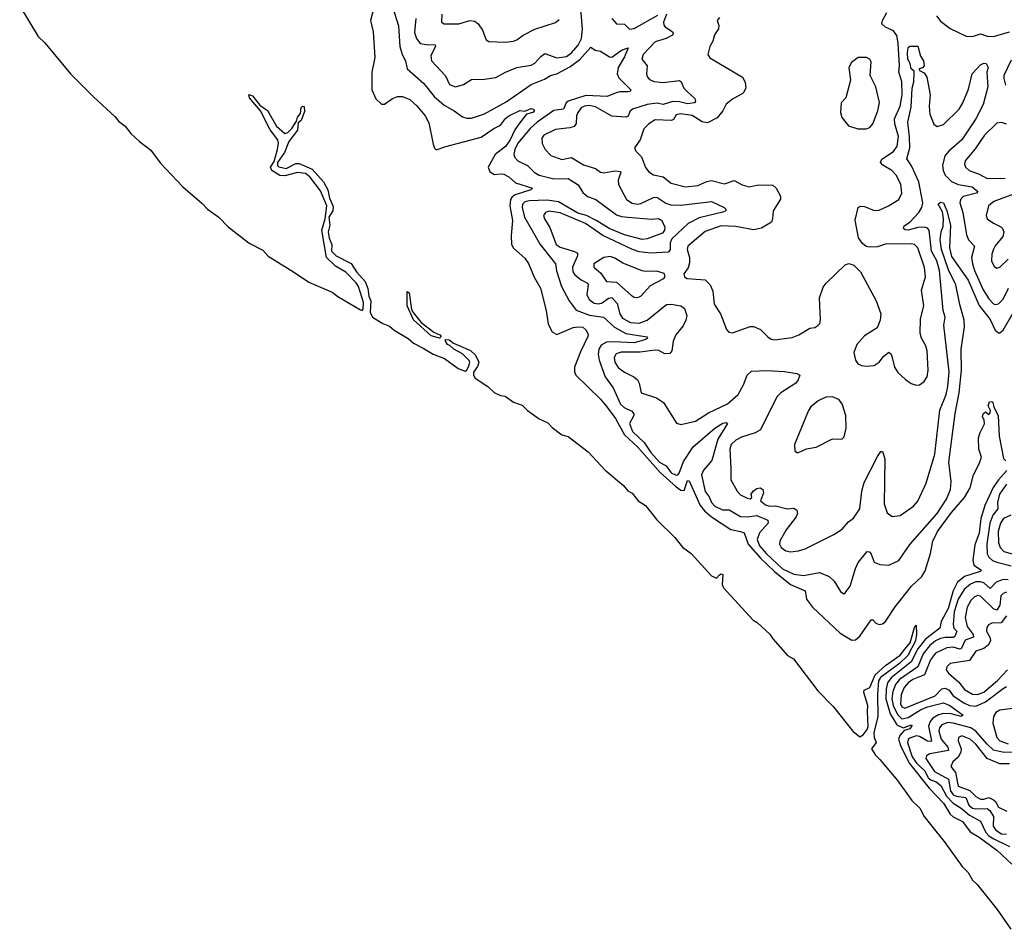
# Model space of a CAD drawing. Extents: x 1550320 to 1685906, y 509093 to 640511.
# Tile 269 of 532: x 1669340 to 1675452, y 513935 to 519581. Entities that reach past the tile are written whole.
import ezdxf

# ---------------------------------------------------------------- set-up
doc = ezdxf.new("R2010")
doc.units = 0

msp = doc.modelspace()

# ---------------------------------------------------------------- linework, layer by layer
at = {"layer": '0CON20XD'}
for points in [[(1671551.4, 519705), (1671518.5, 519575), (1671534.6, 519504.6), (1671544.4, 519345.6), (1671526.4, 519255), (1671526.2, 519146.2), (1671550.6, 519090.6), (1671585, 519055.8), (1671605, 519055.8), (1671655, 519092.2), (1671685.5, 519104.5), (1671715.7, 519104.3), (1671761.4, 519085), (1671805, 519046.5), (1671857.5, 518985), (1671880.3, 518940.3), (1671907.3, 518807.3), (1671914.1, 518784.1), (1671925, 518773.3), (1671985, 518794.2), (1672205, 518850.8), (1672282.9, 518905), (1672324, 518926), (1672355, 518967.5), (1672376.2, 518985), (1672445, 519016.7), (1672476.4, 519013.6), (1672515, 519030.4), (1672532, 519025), (1672534.4, 519015), (1672524.4, 519005), (1672485, 518993.8), (1672442, 518938), (1672412.7, 518897.3), (1672385, 518834.7), (1672355, 518793.9), (1672292.3, 518745), (1672248.1, 518665), (1672257.7, 518637.7), (1672285, 518619.2), (1672325, 518624.7), (1672345, 518621.1), (1672375.6, 518605), (1672418.3, 518568.3), (1672522.5, 518535), (1672512.5, 518525), (1672415, 518493.3), (1672398, 518482), (1672387.1, 518465), (1672382.6, 518425), (1672398.7, 518335), (1672391.1, 518241.1), (1672393.1, 518185), (1672405, 518162), (1672475, 518100), (1672497.6, 518067.6), (1672533.3, 517983.3), (1672572.2, 517915), (1672608.1, 517775), (1672620.3, 517690.3), (1672644.4, 517644.4), (1672675, 517627.5), (1672775, 517669.6), (1672805, 517674.6), (1672835, 517673.1), (1672855.2, 517655.2), (1672868.6, 517628.6), (1672867.1, 517615), (1672820.9, 517519.1), (1672783.1, 517425), (1672783.8, 517395), (1672791.8, 517375), (1672945, 517224.6), (1672985, 517177.8), (1673039.1, 517105), (1673095.1, 517005.1), (1673175, 516928.9), (1673315, 516770.3), (1673415, 516681.1), (1673445, 516661.6), (1673465, 516659.6), (1673485, 516720.8), (1673495, 516718.8), (1673563.3, 516565), (1673591.4, 516531.4), (1673634.4, 516494.4), (1673755, 516416.6), (1673814.3, 516405), (1673836.5, 516395), (1673862.3, 516325), (1673938.4, 516238.4), (1674025.1, 516155.1), (1674125, 516075.9), (1674215.3, 516035.3), (1674224.8, 515985), (1674260.3, 515935), (1674433.2, 515773.2), (1674505, 515730), (1674528.2, 515731.8), (1674555.4, 515755), (1674625, 515856.2), (1674635, 515856.7), (1674654.5, 515834.5), (1674675, 515826.9), (1674695, 515831.4), (1674715, 515845.8), (1674774.1, 515935.9), (1674875.7, 516064.3), (1674940.8, 516125), (1674960.5, 516160.5), (1674993.3, 516266.7), (1675009.2, 516345), (1675037.3, 516405), (1675125, 516521.3), (1675205.3, 516615), (1675240.8, 516675), (1675261.1, 516755), (1675296, 516824), (1675309.4, 516865), (1675294, 516915), (1675292.5, 516985), (1675301.2, 517018.8), (1675328.3, 517071.7), (1675326.4, 517096.4), (1675316.7, 517115), (1675320, 517135), (1675335, 517147.5), (1675355, 517130), (1675365, 517140), (1675365.8, 517155.8), (1675350.8, 517185), (1675360.9, 517209.1), (1675375, 517210.8), (1675380, 517205), (1675386.9, 517175), (1675413.3, 517125), (1675419.4, 516995), (1675447.7, 516857.7), (1675461.7, 516841.7)], [(1669340, 519665), (1669455, 519477.1), (1669496.2, 519436.2), (1669655, 519245.3), (1669799.6, 519099.6), (1669929.8, 518979.8), (1669955, 518948.8), (1669992.1, 518922.1), (1670030.5, 518875), (1670084.4, 518824.4), (1670155, 518771.4), (1670212.6, 518692.6), (1670352.9, 518542.9), (1670471.5, 518441.5), (1670504.8, 518405), (1670575.7, 518355.7), (1670634.9, 518294.9), (1670763.8, 518193.8), (1670849.7, 518149.7), (1670883.2, 518113.2), (1671045, 518011.4), (1671135, 517951.4), (1671279.9, 517889.9), (1671315, 517862.6), (1671455, 517780), (1671465, 517776.6), (1671472.1, 517785), (1671473.9, 517825), (1671444, 517925), (1671428.5, 517948.5), (1671365, 518013), (1671300, 518050), (1671244.4, 518105), (1671216, 518275), (1671236, 518345), (1671247.4, 518425), (1671207.7, 518517.7), (1671140.3, 518605), (1671115, 518625.2), (1671065, 518631.6), (1670985, 518610.8), (1670955, 518613.4), (1670905.3, 518645), (1670896.7, 518665), (1670918.8, 518701.2), (1670941.1, 518775), (1670947.4, 518815), (1670942.8, 518835), (1670895, 518896.7), (1670835.3, 519015.3), (1670766.5, 519095), (1670763.3, 519116.7), (1670785, 519108.2), (1670829.7, 519049.7), (1670878.1, 519018.1), (1670935, 518920), (1670985, 518875.3), (1671005, 518880.9), (1671029.7, 518905), (1671058.1, 518951.9), (1671065, 518976.2), (1671082.4, 518997.6), (1671087.3, 519035), (1671095, 519044.6), (1671105, 519042.9), (1671108, 519012), (1671086.6, 518955), (1671069.1, 518940.9), (1671064.6, 518895), (1671009.8, 518825), (1670983.3, 518756.7), (1670941.1, 518695), (1670940.8, 518675), (1670948.3, 518668.3), (1670993.3, 518656.7), (1671055, 518688.1), (1671075, 518688.9), (1671155, 518652.4), (1671225.2, 518575), (1671253.8, 518525), (1671262.9, 518472.9), (1671285, 518421.2), (1671283.4, 518395), (1671259.7, 518355), (1671264.3, 518305), (1671255.7, 518265), (1671261.4, 518225), (1671277.3, 518185), (1671274.8, 518145), (1671304.7, 518115), (1671397, 518067), (1671430, 518015), (1671485.1, 517955.1), (1671501.5, 517911.5), (1671507.1, 517865), (1671520.2, 517835), (1671516.2, 517765), (1671529.5, 517735), (1671594.7, 517694.7), (1671635, 517679), (1671665, 517652.9), (1671751.4, 517601.4), (1671785, 517573.4), (1671845, 517542), (1671907.2, 517505), (1671977.4, 517477.4), (1672061.8, 517415), (1672105, 517398.8), (1672115, 517405.4), (1672128.5, 517431.5), (1672133.3, 517453.3), (1672129.2, 517465), (1672087.9, 517507.9), (1672035, 517534.8), (1672009.4, 517559.4), (1671994.7, 517565), (1671980.6, 517589.4), (1671984.7, 517595.3), (1672005, 517592.8), (1672032.4, 517572.4), (1672137.5, 517527.5), (1672168.5, 517498.5), (1672191, 517455), (1672182.4, 517427.6), (1672156.6, 517393.4), (1672156.7, 517375), (1672167.4, 517355), (1672245, 517304.8), (1672285, 517267.6), (1672325, 517248.5), (1672353.9, 517243.9), (1672405, 517206.9), (1672458.8, 517188.8), (1672492.2, 517155), (1672565, 517102.4), (1672618.1, 517078.1), (1672645, 517049), (1672704.9, 517004.9), (1672745, 516993.3), (1672868.8, 516898.8), (1672973.4, 516785), (1673088.7, 516688.7), (1673115, 516656.1), (1673141.7, 516641.7), (1673179.7, 516595), (1673224.6, 516564.6), (1673295, 516476.6), (1673407.6, 516367.6), (1673455, 516306.8), (1673507.3, 516267.3), (1673635, 516128.5), (1673665, 516115.3), (1673685, 516136.1), (1673695, 516141.4), (1673705, 516137.5), (1673700.1, 516075), (1673708.1, 516055), (1673892.9, 515852.9), (1673918.7, 515838.7), (1673997.1, 515767.1), (1674015, 515737.9), (1674106.5, 515635), (1674143.6, 515613.6), (1674295.2, 515415), (1674388.9, 515318.9), (1674511.4, 515165), (1674555, 515129.7), (1674575, 515142.5), (1674600.8, 515175), (1674607, 515193), (1674601.7, 515285), (1674605.7, 515325), (1674580.6, 515405), (1674581.7, 515418.3), (1674616.4, 515435), (1674650, 515515), (1674715, 515572.5), (1674805, 515637.3), (1674835, 515674.5)], [(1671655.8, 519655), (1671691.9, 519541.9), (1671699.7, 519415), (1671714.7, 519364.7), (1671735.7, 519325), (1671744.2, 519275), (1671849.1, 519185), (1671913.1, 519103.1), (1671975, 519050.8), (1672038, 519015), (1672088.5, 518978.5), (1672115, 518969.6), (1672145, 518970.4), (1672225, 518995.9), (1672359.2, 519070.8), (1672515, 519179.2), (1672598.3, 519211.7), (1672635.6, 519234.4), (1672675, 519245.2), (1672755, 519288.3), (1672816.1, 519333.9), (1672885, 519409.4), (1672911.4, 519391.4), (1672945.7, 519385.7), (1673000.6, 519350.6), (1673015, 519347.3), (1673075, 519391.8), (1673116.1, 519406.1), (1673095, 519350), (1673054.3, 519285), (1673048.6, 519245), (1673059.7, 519219.7), (1673132.9, 519145), (1673128.8, 519135), (1673117.8, 519132.2), (1673065, 519133.4), (1673042.5, 519127.5), (1672986.9, 519103.1), (1672855, 519109.7), (1672744.2, 519075), (1672731.7, 519065), (1672715, 519024.6), (1672655, 519017), (1672553.2, 518945), (1672508.7, 518905), (1672432.8, 518815), (1672412.6, 518775), (1672406.5, 518745), (1672413.2, 518725), (1672431.8, 518705), (1672493.1, 518675), (1672533.6, 518635), (1672564.4, 518615), (1672655, 518592.2), (1672745, 518594.7), (1672806.5, 518555), (1672835, 518508.9), (1672865, 518483.2), (1672916, 518465), (1673045, 518369.2), (1673075, 518358.3), (1673115, 518354.8), (1673262.1, 518342.1), (1673305, 518346.8), (1673326.9, 518335), (1673344.1, 518294.1), (1673341.9, 518275), (1673330.3, 518255), (1673235, 518220.5), (1673205, 518217.2), (1673095, 518244.8), (1672998.2, 518285), (1672923, 518333), (1672859.4, 518365), (1672805, 518380.4), (1672685, 518451.3), (1672615, 518461.2), (1672503.4, 518456.6), (1672475, 518449.5), (1672461.6, 518435), (1672458.1, 518415), (1672473.1, 518355), (1672571.7, 518185), (1672643.9, 518093.9), (1672666.7, 518065), (1672671.5, 518021.5), (1672704.1, 517924.1), (1672750, 517835), (1672795, 517777.7), (1672877.1, 517747.1), (1672963.1, 517735), (1673032, 517672), (1673102.6, 517632.6), (1673235, 517612.5), (1673237.1, 517605), (1673227.5, 517595), (1673155, 517575.3), (1673025, 517582.3), (1672981.7, 517578.3), (1672949.5, 517560.5), (1672934.2, 517535), (1672931.3, 517505), (1672937.4, 517467.4), (1672973.6, 517363.6), (1673023.3, 517295), (1673068.8, 517195), (1673093.1, 517173.1), (1673140.1, 517150.1), (1673153.1, 517135), (1673152.5, 517125), (1673126, 517074), (1673144.2, 517025), (1673216.5, 516956.5), (1673257.6, 516895), (1673311.4, 516835), (1673352.4, 516812.4), (1673385, 516768.6), (1673415, 516754.6), (1673425, 516756.4), (1673433.3, 516766.7), (1673461, 516839), (1673521.4, 516928.6), (1673654.9, 517045.1), (1673705.5, 517075.5), (1673725, 517080), (1673734, 517075), (1673673.2, 516976.8), (1673636.2, 516845), (1673583.8, 516785), (1673572.8, 516755), (1673595, 516652.9), (1673620.3, 516620.3), (1673635, 516583.1), (1673655, 516561.8), (1673701.7, 516538.3), (1673745, 516538.1), (1673815, 516498), (1673855, 516494.4), (1673915, 516503.5), (1673983.3, 516475), (1673986.2, 516455), (1673931.6, 516395), (1673917.1, 516355), (1673931.9, 516315), (1673975, 516264.8), (1674075, 516172.9), (1674145, 516139.5), (1674205, 516130), (1674305, 516149.1), (1674365.4, 516125.4), (1674395.4, 516095.4), (1674435, 516032.5), (1674455, 516017.5), (1674465, 516022.5), (1674496, 516065), (1674528.2, 516175), (1674545, 516212.5), (1674600.3, 516279.7), (1674615, 516278), (1674625, 516264), (1674645, 516213.8), (1674678.3, 516198.3), (1674735, 516194.3), (1674796.2, 516223.8), (1674866.2, 516323.8), (1675035, 516515.4), (1675093.3, 516605), (1675117.3, 516665), (1675121.6, 516715), (1675107.1, 516835), (1675146.6, 517136.6), (1675172.2, 517265), (1675185.6, 517405), (1675184.8, 517535.2), (1675204.1, 517675), (1675202.5, 517715), (1675176.7, 517813.3), (1675151.2, 517935), (1675105, 518028.5), (1675061.1, 518155), (1675053.8, 518215), (1675060.7, 518265), (1675072.1, 518297.9), (1675075.4, 518345), (1675069.2, 518389.2), (1675041.9, 518435), (1675055, 518448.6), (1675074.6, 518444.6), (1675095, 518394), (1675118.3, 518305), (1675110.8, 518165), (1675125, 518110.8), (1675227, 517965), (1675296.6, 517806.6), (1675365, 517720), (1675395, 517654.5), (1675415, 517636.4), (1675425, 517637.3), (1675445.6, 517654.4)], [(1671798.6, 519588.6), (1671791.6, 519501.6), (1671803.5, 519463.5), (1671825, 519432.2), (1671863.1, 519426.9), (1671918.8, 519425), (1671921.4, 519415), (1671891.5, 519358.5), (1671895.3, 519325.3), (1671982.9, 519232.9), (1672008.8, 519178.8), (1672044.7, 519164.7), (1672095, 519179.6), (1672145, 519210.6), (1672225, 519211.4), (1672295, 519221.5), (1672355, 519255.4), (1672425, 519283.9), (1672515, 519299.1), (1672538.1, 519311.9), (1672575, 519353.3), (1672599.8, 519370.2), (1672675, 519344.6), (1672735, 519352.1), (1672765, 519375.3), (1672806.7, 519423.3), (1672827, 519465), (1672833.2, 519525), (1672823.5, 519646.5)], [(1671960, 519615), (1671958.8, 519565), (1671975.7, 519555.7), (1672065, 519554.7), (1672135, 519575.4), (1672165, 519572.2), (1672185.3, 519555.3), (1672212.5, 519515), (1672236.2, 519455), (1672252.5, 519445), (1672355, 519441.1), (1672405, 519447.3), (1672425.8, 519455), (1672464.3, 519485), (1672537.4, 519522.6), (1672665, 519562.5), (1672688.9, 519581.1)], [(1673355.4, 519615), (1673337.2, 519565), (1673337.8, 519547.8), (1673345.8, 519535.8), (1673393.3, 519505), (1673397.3, 519495), (1673391.5, 519485), (1673352.7, 519465), (1673285, 519444.1), (1673210, 519365), (1673201.5, 519335), (1673234, 519295), (1673231.4, 519245), (1673237.5, 519225), (1673250.2, 519210.2), (1673277.6, 519197.6), (1673335, 519190), (1673435, 519204.3), (1673445.4, 519195.4), (1673463.5, 519155), (1673485, 519132.5), (1673530.7, 519090.7), (1673535.8, 519075), (1673528.8, 519065), (1673485, 519057.7), (1673435, 519071.1), (1673395, 519073.9), (1673335, 519054.7), (1673295, 519062.7), (1673236, 519055), (1673143.5, 519026.5), (1673128, 519012), (1673117.2, 518982.8), (1673105, 518975.4), (1673015, 518981.8), (1672915, 519040), (1672875, 519047.7), (1672846.1, 519043.9), (1672825, 519032.9), (1672804.1, 519005), (1672796.6, 518985), (1672794.3, 518935.7), (1672781.4, 518918.6), (1672755, 518910), (1672665, 518900), (1672593.3, 518865), (1672581.5, 518845), (1672582.8, 518812.8), (1672602.2, 518775), (1672637.6, 518737.6), (1672705, 518713.5), (1672765, 518724.6), (1672839.1, 518679.1), (1672915, 518657.7), (1672945, 518634.5), (1672965, 518630.5), (1673033.6, 518643.6), (1673068.8, 518638.8), (1673072.5, 518635), (1673055.8, 518585), (1673057.5, 518557.5), (1673106.4, 518465), (1673141.9, 518441.9), (1673175, 518436.8), (1673195, 518440.5), (1673275, 518476.7), (1673295, 518479.6), (1673351.5, 518441.5), (1673381.7, 518431.7), (1673445, 518429.4), (1673633.4, 518453.4), (1673714, 518415), (1673724, 518405), (1673724, 518395), (1673704.7, 518385.3), (1673558.1, 518351.9), (1673490.3, 518315), (1673389, 518221), (1673378.1, 518195), (1673377.3, 518152.7), (1673365, 518138.7), (1673255, 518131.7), (1673185, 518140.9), (1673143.6, 518153.6), (1672960.7, 518240.7), (1672852, 518315), (1672695, 518381.1), (1672625, 518392.3), (1672604.3, 518385), (1672592.5, 518365), (1672598.2, 518345), (1672630.9, 518290.9), (1672670.4, 518185), (1672695, 518167.9), (1672783, 518143), (1672801.9, 518131.9), (1672803.3, 518115), (1672772.5, 518045), (1672774.1, 518015), (1672786.8, 517996.8), (1672826, 517966), (1672865.5, 517945), (1672868.9, 517935), (1672860, 517875), (1672875.3, 517845), (1672905, 517820.5), (1672935, 517816.3), (1672956.4, 517823.6), (1672995, 517852.9), (1673015, 517856.7), (1673049.3, 517819.3), (1673066.1, 517755), (1673081.7, 517728.3), (1673131.1, 517701.1), (1673185, 517696.5), (1673235, 517716.4), (1673355, 517812.3), (1673385, 517815.4), (1673445, 517803.9), (1673467.5, 517787.5), (1673482, 517745), (1673475.9, 517715), (1673458.6, 517681.4), (1673413.1, 517625), (1673395.4, 517585), (1673387.8, 517525), (1673375, 517508.1), (1673345, 517507.3), (1673306.7, 517526.7), (1673285, 517530), (1673192.4, 517517.6), (1673072.8, 517517.2), (1673042.1, 517507.9), (1673029.7, 517485), (1673034.1, 517455), (1673055, 517422.2), (1673095, 517393.6), (1673152.5, 517365), (1673174.2, 517345), (1673185.7, 517325), (1673197.5, 517265), (1673293.3, 517233.3), (1673335.8, 517205), (1673416.2, 517076.2), (1673445, 517067.5), (1673535, 517088.2), (1673615, 517141.2), (1673734.3, 517195.7), (1673799.6, 517255), (1673832.1, 517315), (1673855, 517374), (1673881.7, 517398.3), (1673975, 517403.9), (1674087.5, 517397.5), (1674164.3, 517384.3), (1674182.5, 517375), (1674172.9, 517345), (1674158.6, 517325), (1674064.4, 517265), (1674040.4, 517239.6), (1673938.1, 517035), (1673905, 517015.5), (1673819.8, 516990.2), (1673785, 516971.4), (1673757.1, 516945), (1673747.5, 516915), (1673754.6, 516795), (1673755, 516723.8), (1673792.7, 516655), (1673815, 516632.7), (1673855, 516610.5), (1673875, 516606), (1673884, 516615), (1673880.8, 516635), (1673892.5, 516655), (1673915, 516671.4), (1673936, 516675), (1673952, 516665), (1673956.3, 516645), (1673938.1, 516595), (1673969.9, 516569.9), (1673995, 516561.9), (1674032.4, 516562.4), (1674105, 516543.8), (1674145, 516549.4), (1674165, 516536.2), (1674167.8, 516515), (1674159.5, 516495), (1674098.5, 516415), (1674058.6, 516345), (1674057.5, 516325), (1674066.2, 516305), (1674096.7, 516285), (1674125, 516276.9), (1674175, 516283.3), (1674215, 516296.9), (1674394.3, 516385.7), (1674445, 516418.8), (1674485, 516463.8), (1674515, 516486), (1674554.5, 516545), (1674566.9, 516655), (1674582, 516708), (1674665, 516870), (1674685, 516900), (1674695, 516900), (1674710, 516855), (1674705.4, 516575), (1674725, 516520), (1674755, 516497.1), (1674805, 516504.3), (1674888.3, 516561.7), (1674915, 516592), (1674966, 516704), (1675021.1, 516885), (1675052.3, 517157.7), (1675090.7, 517255), (1675101, 517305), (1675108.8, 517395), (1675102.4, 517467.6), (1675076.7, 517685), (1675083.9, 517735), (1675073.3, 517775), (1675049.8, 518025), (1675033.9, 518085), (1674999.7, 518145), (1674985, 518274.3), (1674975, 518286.8), (1674953.8, 518293.8), (1674915, 518290.7), (1674855, 518274.8), (1674836.8, 518276.8), (1674825.4, 518285), (1674829.4, 518300.6), (1674865.4, 518324.6), (1674920.9, 518385), (1674939.7, 518415), (1674947.1, 518445), (1674922, 518575), (1674875, 518673.1), (1674846.4, 518716.4), (1674865.5, 518785), (1674863.6, 518853.6)], [(1673015, 519587.5), (1673044.7, 519554.7), (1673095, 519553.1), (1673125, 519521.8), (1673155, 519525.9), (1673300.4, 519609.6)], [(1673684.4, 519595), (1673670, 519575), (1673678.9, 519545), (1673677.5, 519525), (1673653.9, 519486.1), (1673642.6, 519447.4), (1673623.9, 519413.9), (1673610.8, 519365), (1673625, 519344.3), (1673826, 519225), (1673843.5, 519193.5), (1673846.9, 519155), (1673830, 519125), (1673765, 519088.5), (1673725, 519056.9), (1673705, 519014.3), (1673668.6, 518971.4), (1673608.5, 518941.5), (1673577.1, 518947.1), (1673515, 518985.7), (1673442.8, 518997.2), (1673415, 518990.9), (1673398.3, 518961.7), (1673386.2, 518955), (1673285, 518960), (1673245, 518934.5), (1673215, 518902.9), (1673191.5, 518835), (1673156.2, 518785), (1673163.8, 518765), (1673200.2, 518730.2), (1673224, 518664), (1673245.5, 518635.5), (1673275, 518618.1), (1673335, 518605.3), (1673385, 518566.9), (1673472.6, 518542.6), (1673548.5, 518551.5), (1673605, 518576.1), (1673635, 518581.8), (1673715, 518561.1), (1673775, 518583.1), (1673825.5, 518555.5), (1673867.5, 518542.5), (1673924.5, 518555.5), (1674015, 518554.5), (1674035, 518535.8), (1674061.8, 518485), (1674062.3, 518467.7), (1674017.3, 518395), (1674013.8, 518345), (1674006.5, 518325), (1673943.8, 518286.2), (1673895, 518277.5), (1673785, 518298), (1673695, 518301.8), (1673594.4, 518265.6), (1673488.2, 518175), (1673483.9, 518155), (1673498.4, 518105), (1673498.8, 518071.2), (1673489.3, 518040.7), (1673463.6, 518003.6), (1673466.7, 517985), (1673482.5, 517975), (1673595, 517965.4), (1673625.9, 517935.9), (1673641.8, 517895), (1673651.4, 517815), (1673690.8, 517755), (1673728.3, 517658.3), (1673741.7, 517641.7), (1673765, 517638), (1673875, 517675.6), (1673895, 517677.5), (1673937.9, 517657.9), (1673985, 517611.4), (1674005, 517596.9), (1674025, 517593.3), (1674135, 517608.9), (1674175.5, 517624.5), (1674245, 517666.2), (1674275, 517671.2), (1674295, 517683.3), (1674306, 517695), (1674311.2, 517718.8), (1674305.5, 517855), (1674328.5, 517921.5), (1674345.3, 517944.7), (1674465, 518058.8), (1674487.7, 518067.7), (1674517.3, 518057.3), (1674560, 518015), (1674655.7, 517835), (1674685.8, 517755), (1674680.8, 517715), (1674661.9, 517668.1), (1674585, 517619.5), (1674536.5, 517565), (1674517.1, 517515), (1674527.3, 517467.3), (1674543.3, 517445), (1674565, 517434), (1674595, 517430), (1674645, 517434), (1674675.7, 517454.3), (1674705, 517493.3), (1674735, 517517.5), (1674750, 517505), (1674757.5, 517475), (1674771.1, 517425), (1674791.7, 517391.7), (1674837.6, 517347.6), (1674873, 517323), (1674905, 517312), (1674925, 517314), (1674954.4, 517335.6), (1674972.9, 517365), (1674979.4, 517405), (1674973.3, 517525), (1674965, 517556.7), (1674938.6, 517605), (1674929.4, 517635), (1674932.3, 517725), (1674951.5, 517805), (1674938.6, 517901.4), (1674963.2, 517985), (1674957.4, 518042.6), (1674915.4, 518165), (1674894.7, 518184.7), (1674875, 518189.1), (1674715, 518187.5), (1674665, 518170.5), (1674615, 518168.6), (1674595, 518174), (1674571.3, 518191.3), (1674547.6, 518227.6), (1674525.5, 518335.5), (1674544.1, 518415.9), (1674557.5, 518422.5), (1674585, 518421.1)], [(1674585, 518421.1), (1674645, 518396.2), (1674675, 518399.2), (1674733.8, 518426.2), (1674797.5, 518465), (1674816.5, 518505), (1674809.8, 518559.8), (1674781.5, 518615), (1674753.5, 518645), (1674698.3, 518678.3), (1674683.1, 518695), (1674691.1, 518715), (1674765, 518763.2), (1674787.6, 518795), (1674794.2, 518855), (1674771.7, 518935), (1674770.5, 518965), (1674805.5, 519044.5), (1674817.1, 519115), (1674816.3, 519196.3), (1674796.6, 519255), (1674800.5, 519295), (1674794.1, 519434.1), (1674785, 519482.5), (1674765, 519511.1), (1674714.3, 519535), (1674692.2, 519555), (1674696.2, 519575), (1674722.5, 519625)], [(1675030.6, 519605), (1675055, 519572.1), (1675115, 519525.5), (1675215, 519478.9), (1675254.4, 519475.6), (1675305, 519492.2), (1675345, 519477.9), (1675385, 519477.2), (1675484.8, 519505.2)], [(1674863.6, 518853.6), (1674853.3, 518945), (1674872.9, 519037.1), (1674879.7, 519155), (1674889.4, 519195), (1674893, 519253), (1674892.2, 519262.2), (1674873.2, 519275), (1674867.9, 519307.9), (1674853.3, 519336.7), (1674850, 519375), (1674855, 519407.5), (1674865, 519416.7), (1674915, 519417.5), (1674932.3, 519355), (1674950.5, 519325), (1674954.7, 519295), (1674945, 519282.3), (1674924, 519275), (1674925.8, 519265), (1674955, 519251.8), (1674970.6, 519225), (1674991.3, 519115), (1674985.3, 519045), (1674990.6, 518995), (1675015, 518932.5), (1675035, 518917.8), (1675075, 518930.5), (1675171.2, 519025), (1675194.8, 519065), (1675230.6, 519149.4), (1675253.3, 519245), (1675305, 519300), (1675325, 519310), (1675339.7, 519309.7), (1675352.5, 519285), (1675344.2, 519255), (1675350, 519165), (1675321.4, 519055), (1675275.9, 518965), (1675188.8, 518835), (1675107.4, 518765), (1675082.5, 518735), (1675069, 518675), (1675072.3, 518645), (1675084.7, 518615), (1675125, 518575.8), (1675165, 518557), (1675252.8, 518542.8), (1675287.5, 518515), (1675279.2, 518505), (1675197.1, 518482.9), (1675180.4, 518465), (1675176.1, 518445), (1675193.5, 518385), (1675217.2, 518245), (1675230, 518215), (1675267.3, 518175), (1675248.1, 518105), (1675253.8, 518065), (1675267.9, 518025), (1675320, 517905), (1675355, 517848.5), (1675385, 517817.7), (1675395, 517813.1), (1675415, 517816.2), (1675445, 517845.5), (1675479, 517915)], [(1674542.7, 518902.7), (1674595, 518904.2), (1674617.3, 518912.7), (1674635.6, 518934.4), (1674666.7, 519015), (1674677, 519067), (1674653.8, 519165), (1674620, 519235), (1674625, 519320), (1674616.4, 519336.4), (1674596.4, 519346.4), (1674545, 519346.7), (1674502.5, 519315), (1674487.5, 519285), (1674496.7, 519205), (1674468.8, 519095), (1674438.8, 519065), (1674434.2, 519005), (1674443.4, 518973.4), (1674485, 518921.2), (1674542.7, 518902.7)], [(1675495, 519330), (1675450, 519235), (1675448.8, 519215), (1675460.3, 519175)], [(1675465, 518932.9), (1675435, 518943.6), (1675405, 518938.9), (1675328.8, 518865), (1675270.6, 518779.4), (1675208.5, 518705), (1675205.5, 518685), (1675211.5, 518665), (1675234.7, 518644.7), (1675295, 518622.2), (1675345, 518594.2), (1675457, 518597)], [(1675525.8, 518505), (1675386.6, 518453.4), (1675353.3, 518425), (1675339.5, 518365), (1675345.4, 518345.4), (1675385, 518317.3), (1675430.6, 518295), (1675441.5, 518285), (1675449.1, 518265), (1675442.5, 518235), (1675395, 518176.9), (1675385, 518155.8), (1675373.8, 518125), (1675372.7, 518085), (1675388.3, 518048.3), (1675405, 518039.2), (1675425, 518044.4), (1675476.5, 518095)], [(1673175, 517855.6), (1673195, 517864.3), (1673255, 517931.4), (1673338.8, 517975), (1673346.2, 517985), (1673340, 518005), (1673295, 518020), (1673225, 518016.9), (1673205, 518022.2), (1673085, 518070), (1673035, 518100.5), (1673005, 518110.9), (1672966.2, 518105), (1672904.4, 518065), (1672903.3, 518045), (1672948.3, 518008.3), (1672982.5, 517955), (1673045, 517950.7), (1673135, 517870), (1673155, 517858.9), (1673175, 517855.6)], [(1671945, 517604.8), (1671895, 517618.1), (1671785, 517717.3), (1671744.4, 517805), (1671745, 517893.3), (1671756.7, 517885), (1671772.7, 517782.7), (1671783.5, 517763.5), (1671831.9, 517701.9), (1671911, 517641), (1671948.5, 517625), (1671955.4, 517614.6), (1671945, 517604.8)], [(1675445.6, 517654.4), (1675565, 517862.9)], [(1674175, 516894), (1674223.2, 516916.8), (1674285, 516927.1), (1674385, 516978.8), (1674443, 516977), (1674458.3, 516991.7), (1674470, 517045), (1674467.5, 517125), (1674445, 517197.5), (1674425, 517223.8), (1674385, 517240), (1674345, 517237.1), (1674296.2, 517215), (1674251.7, 517178.3), (1674235.8, 517155), (1674150, 516945), (1674151.2, 516905), (1674164.1, 516894.1), (1674175, 516894)], [(1675467.7, 516782.3), (1675415.8, 516724.2), (1675383.2, 516676.8), (1675330.8, 516565), (1675306.1, 516483.9), (1675295, 516392.9), (1675268.3, 516321.7), (1675256.4, 516226.4), (1675262.9, 516195), (1675310, 516165), (1675302.9, 516155), (1675204.2, 516125.8), (1675161.2, 516088.8), (1675134, 516036), (1675102.9, 515927.1), (1675060.4, 515845), (1675051.1, 515805), (1674963.3, 515736.7), (1674915.6, 515675), (1674874.2, 515595.8), (1674791.2, 515528.8), (1674749.4, 515495), (1674727.6, 515465), (1674718.1, 515425), (1674716.6, 515365), (1674743.4, 515273.4), (1674785, 515203.7), (1674825, 515185.6), (1674875, 515203.3), (1674877.9, 515197.9), (1674865, 515179.7), (1674831.3, 515168.7), (1674802.5, 515137.5), (1674795.6, 515115), (1674808.7, 515068.7), (1674863.1, 514965), (1674985, 514810.7), (1675075, 514717.6), (1675115, 514650), (1675135, 514633.5), (1675192.8, 514605), (1675239.8, 514539.8), (1675295, 514507.8), (1675405, 514426.5), (1675498.9, 514338.9)], [(1675465, 516697.4), (1675422.1, 516635), (1675409.3, 516585), (1675412.4, 516545), (1675381.2, 516505), (1675361.9, 516455), (1675344.5, 516325), (1675345.5, 516265.5), (1675355.3, 516245), (1675378.9, 516225), (1675405, 516212.8), (1675495, 516191.2)], [(1675492.4, 516505), (1675447.5, 516485), (1675428.8, 516455), (1675414.1, 516405), (1675415.6, 516335), (1675426.9, 516305), (1675449.8, 516279.8), (1675515, 516260.4)], [(1675475, 516103.9), (1675445, 516105.5), (1675401.1, 516088.9), (1675365, 516051.3), (1675325.4, 516085.4), (1675305, 516092.4), (1675275, 516091.3), (1675242.1, 516077.9), (1675202.1, 516045), (1675166.1, 515985), (1675140.3, 515905), (1675134.1, 515825.9), (1675138.8, 515805), (1675157.6, 515785), (1675145, 515752.6), (1675134.2, 515745.8), (1675085, 515745.7), (1675055, 515739), (1675025, 515724.5), (1674986.7, 515695), (1674947.3, 515645), (1674914.9, 515565.1), (1674802.2, 515485), (1674776, 515454), (1674759.6, 515410.4), (1674754.7, 515365), (1674762.4, 515325), (1674788.1, 515268.1), (1674815, 515242.2), (1674855, 515248.8), (1674932.5, 515297.5), (1674974.6, 515315.4), (1675075, 515340.4), (1675112.8, 515325), (1675196.9, 515265), (1675184.4, 515255.6), (1675121.8, 515271.8), (1675075, 515273.8), (1675043.9, 515266.1), (1675008.7, 515245), (1674990.7, 515225), (1674981.9, 515195), (1674999.7, 515105), (1674995, 515100), (1674975, 515103.5), (1674925, 515131), (1674905, 515135.9), (1674865, 515121.7), (1674855, 515112.7), (1674850.4, 515095), (1674880.3, 515005), (1674909.9, 514965), (1674958.3, 514918.3), (1674978.6, 514875), (1674995, 514862.4), (1675030, 514850), (1675058.5, 514828.5), (1675092.1, 514762.1), (1675135, 514717.3), (1675185, 514686.8), (1675235, 514643.3), (1675305.2, 514605.2), (1675336.9, 514535), (1675355.4, 514515.4), (1675386.5, 514496.5), (1675485, 514449.1)], [(1675465, 516027.6), (1675445, 516020), (1675430.3, 516005), (1675424.1, 515945.9), (1675405, 515916.5), (1675385.3, 515925), (1675305, 516002.2), (1675285, 516006.4), (1675265, 515997.2), (1675245, 515976.8), (1675220.5, 515935), (1675209, 515871), (1675221.7, 515815), (1675259.3, 515765), (1675261.1, 515748.9), (1675210, 515730), (1675184, 515676), (1675175, 515673.8), (1675135, 515686.7), (1675095, 515683), (1675025, 515648.8), (1674992.9, 515607.1), (1674955.8, 515515), (1674885, 515486.1), (1674855.2, 515465), (1674829.3, 515435), (1674811.2, 515391.2), (1674807.1, 515335), (1674815.5, 515315.5), (1674835, 515307.6), (1675021.8, 515385), (1675065, 515427), (1675085, 515430.7), (1675110.1, 515420.1), (1675135.3, 515385), (1675199.8, 515339.8), (1675235, 515323.6), (1675275, 515319.7), (1675335, 515346.3), (1675445, 515429.7), (1675465, 515441.8)], [(1675465, 515881.1), (1675433.2, 515836.8), (1675375.4, 515834.6), (1675354.6, 515825.4), (1675342.6, 515807.4), (1675340.9, 515785), (1675363.4, 515745), (1675366.7, 515725), (1675351.7, 515698.3), (1675325, 515677.2), (1675275, 515660.4), (1675235, 515602.5), (1675116.7, 515585), (1675095.8, 515565), (1675092, 515545), (1675105.8, 515525), (1675169.4, 515469.4), (1675205, 515423.2), (1675255, 515394.3), (1675285, 515392.9), (1675325, 515407), (1675410.3, 515479.7)], [(1674835, 515674.5), (1674867.4, 515712.6), (1674895, 515808), (1674905, 515822.5), (1674906.7, 515766.7), (1674900.4, 515725), (1674853.3, 515635), (1674802.3, 515585), (1674683.1, 515496.9), (1674671.9, 515478.1), (1674665.5, 515395), (1674665.9, 515255), (1674641.6, 515155), (1674644.3, 515125), (1674657.1, 515095), (1674627.5, 515055), (1674651.7, 515015), (1674679.8, 514989.8), (1674789, 514859), (1674877.3, 514735), (1674927.2, 514687.2), (1674955, 514634.7), (1675001.9, 514575), (1675079.6, 514479.6), (1675190.7, 514325), (1675227.4, 514287.4), (1675255, 514240.3), (1675283.4, 514213.4), (1675407.2, 514057.2), (1675493.3, 513935)], [(1675410.3, 515479.7), (1675471.7, 515545)], [(1675505.4, 515304.6), (1675424.5, 515295), (1675400.1, 515279.9), (1675384, 515255), (1675380.8, 515215), (1675405.2, 515125), (1675425, 515105.7), (1675475, 515085.3)], [(1675508.1, 515031.9), (1675441.2, 515035), (1675385, 515047.3), (1675345, 515083.1), (1675275, 515164.1), (1675245.1, 515185.1), (1675135, 515215.1), (1675102, 515218), (1675065, 515204.1), (1675049.8, 515185), (1675045.2, 515165), (1675060.8, 515115), (1675101.6, 515065), (1675105.2, 515045), (1674990, 515025), (1674968.3, 515011.7), (1674964, 514995), (1675018.2, 514915), (1675106.5, 514866.5), (1675118.4, 514795), (1675135, 514770.1), (1675155, 514761.1), (1675213.3, 514753.3), (1675232, 514705), (1675255, 514687.8), (1675275, 514683), (1675345, 514685.6), (1675363, 514673), (1675385.1, 514635.1), (1675382.3, 514575), (1675399.5, 514549.5), (1675435, 514528), (1675465, 514524.5)], [(1675485, 514961.9), (1675425, 514963), (1675346.1, 514996.1), (1675275, 515084.7), (1675240.9, 515115), (1675187.5, 515135), (1675168.1, 515125), (1675165.6, 515104.4), (1675183.2, 515055), (1675182, 515035), (1675165.8, 515004.2), (1675131.5, 514975), (1675120.5, 514945), (1675148.4, 514908.4), (1675165, 514824.2), (1675237.5, 514797.5), (1675275, 514759.3), (1675305, 514742.7), (1675325, 514741.8), (1675355, 514753.2), (1675385, 514739.6), (1675398.3, 514728.3), (1675415, 514693.7), (1675467.4, 514667.4)]]:
    msp.add_lwpolyline(points, dxfattribs=at)

doc.saveas('drawing.dxf')
